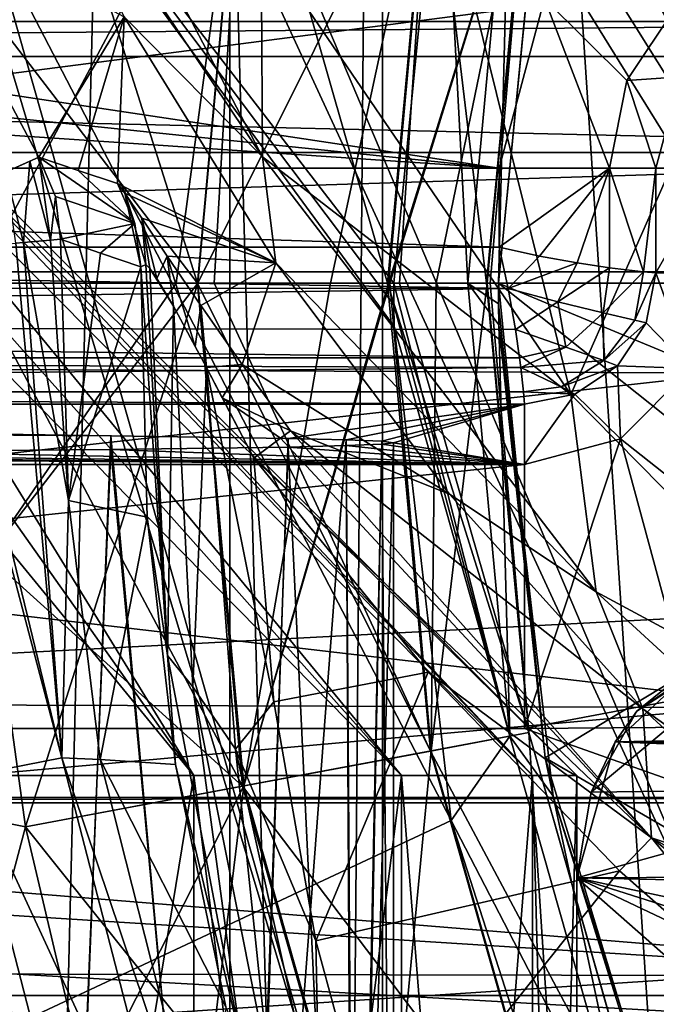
# Model space of a CAD drawing. Header units: metres. Extents: x -23 to 23, y -109 to 23.
# Tile 419 of 656: x 1.44 to 2.65, y -6.38 to -4.5. Entities that reach past the tile are written whole.
import ezdxf

# ---------------------------------------------------------------- set-up
doc = ezdxf.new("R2010")
doc.units = ezdxf.units.M
doc.layers.add('solid_509434', color=7, linetype='CONTINUOUS')
doc.layers.add('solid_509434_01', color=7, linetype='CONTINUOUS')

msp = doc.modelspace()

# ---------------------------------------------------------------- linework, layer by layer
at = {"layer": 'solid_509434'}
for points in [[(2.8, -4.420502, 100.022369), (-2.8, -5.143764, 100.702194), (-2.8, -4.404294, 100.009209)], [(4, -4.433144, 128.199768), (-4, -4.433012, 128.199997), (-4, -4.5, 127.949997)], [(4, -4.5, 127.949997), (4, -4.433144, 128.199768), (-4, -4.5, 127.949997)], [(2.8, -4.420502, 100.022369), (2.8, -5.171994, 100.732956), (-2.8, -5.143764, 100.702194)], [(2.351118, -4.78, 130.449997), (-2.437811, -4.456422, 130.449997), (-0.436925, -4.493144, 130.449997)], [(2.351118, -4.78, 130.449997), (-2.351118, -4.78, 130.449997), (-2.437811, -4.456422, 130.449997)], [(4, -4.5, 116.949997), (-4, -4.5, 116.949997), (-4, -4.566988, 116.699997)], [(4, -4.5, 127.949997), (-4, -4.5, 127.949997), (-4, -4.5, 116.949997)], [(4, -4.5, 116.949997), (4, -4.5, 127.949997), (-4, -4.5, 116.949997)], [(4, -4.566856, 116.700226), (4, -4.5, 116.949997), (-4, -4.566988, 116.699997)], [(4, -4.75, 116.516991), (-4, -4.566988, 116.699997), (-4, -4.750227, 116.516853)], [(4, -4.75, 116.516991), (-4, -4.750227, 116.516853), (-4, -5, 116.449997)], [(2.351118, -4.931118, 130.449997), (-2.351118, -4.931118, 130.449997), (-2.351118, -4.78, 130.449997)], [(2.351118, -4.78, 130.449997), (2.351118, -4.931118, 130.449997), (-2.351118, -4.78, 130.449997)], [(2.8, -5.171994, 100.732956), (-2.8, -5.791887, 101.518837), (-2.8, -5.143764, 100.702194)], [(2.8, -5.171994, 100.732956), (2.8, -5.810581, 101.546524), (-2.8, -5.791887, 101.518837)], [(-2.397979, -5.207427, 130.266846), (2.4, -5.231107, 130.152618), (-2.4, -5.231107, 130.152618)], [(1.609205, -5.291682, 123.211365), (1.143761, -5.288107, 123.62101), (-2.4, -5.231107, 130.152618)], [(1.9482, -5.296359, 122.675514), (1.609205, -5.291682, 123.211365), (-2.4, -5.231107, 130.152618)], [(-1.143761, -5.321077, 119.843071), (2.4, -5.346286, 116.954399), (-2.4, -5.346286, 116.954399)], [(2.4, -5.346286, 116.954399), (2.4, -5.850688, 116.449997), (-2.4, -5.850688, 116.449997)], [(-2.4, -5.346286, 116.954399), (2.4, -5.346286, 116.954399), (-2.4, -5.850688, 116.449997)], [(2.8, -5.810581, 101.546524), (-2.8, -6.311527, 102.422684), (-2.8, -5.791887, 101.518837)], [(2.8, -5.810581, 101.546524), (2.8, -6.322322, 102.445297), (-2.8, -6.311527, 102.422684)], [(3.843566, -6.360241, 116.449997), (-4.484476, -5.83446, 116.449997), (-2.4, -5.850688, 116.449997)], [(3.843566, -6.360241, 116.449997), (-3.843576, -6.360234, 116.449997), (-4.484476, -5.83446, 116.449997)], [(4.5, -5.9825, 112.449997), (-4.5, -5.9925, 116.449997), (-4.5, -5.9825, 112.449997)], [(4.417797, -6.489795, 112.449997), (4.5, -5.9825, 112.449997), (-4.5, -5.9825, 112.449997)], [(-2.8, -7.66, 112.449997), (2.8, -7.66, 112.449997), (-4.5, -5.9825, 112.449997)], [(2.8, -6.322322, 102.445297), (-2.8, -6.691159, 103.393692), (-2.8, -6.311527, 102.422684)], [(2.8, -6.322322, 102.445297), (2.8, -6.696046, 103.409668), (-2.8, -6.691159, 103.393692)], [(3.112662, -6.750438, 116.449997), (-3.112682, -6.750429, 116.449997), (-3.843576, -6.360234, 116.449997)], [(3.843566, -6.360241, 116.449997), (3.112662, -6.750438, 116.449997), (-3.843576, -6.360234, 116.449997)]]:
    msp.add_3dface(points, dxfattribs=at)
at = {"layer": 'solid_509434_01'}
for points in [[(2.128254, 22.900986), (0, -23), (0, 23)], [(2.128254, 22.900986), (2.128254, -22.900986), (0, -23)], [(2.128254, 22.900986), (4.224874, 22.608566), (2.128254, -22.900986)], [(4.224874, 22.608566), (4.224874, -22.608566), (2.128254, -22.900986)], [(1.836554, -17.411856, 46), (0, 17.508833, 46), (0, -17.508833, 46)], [(1.836554, 17.411856, 46), (0, 17.508833, 46), (1.836554, -17.411856, 46)], [(1.836554, 17.411856, 46), (1.836554, -17.411856, 46), (3.638742, -17.126448, 46)], [(1.836554, 17.411856, 46), (3.638742, -17.126448, 46), (3.638742, 17.126448, 46)], [(2.600253, 1.460925, 72.900002), (2.139935, 1.121793, 72.900002), (2.984386, -11.686927, 72.900002)], [(2.600253, 1.460925, 72.900002), (3.025303, -4.551981, 72.900002), (3.100223, -4.110354, 72.900002)], [(2.600253, 1.460925, 72.900002), (3, -5, 72.900002), (3.025303, -4.551981, 72.900002)], [(2.600253, 1.460925, 72.900002), (2.984386, -11.686927, 72.900002), (3, -5, 72.900002)], [(2.139935, 1.121793, 72.900002), (1.705248, 0.750385, 72.900002), (2.036364, -11.016836, 72.900002)], [(2.139935, 1.121793, 72.900002), (2.036364, -11.016836, 72.900002), (2.984386, -11.686927, 72.900002)], [(1.705248, 0.750385, 72.900002), (0.928526, -0.076735, 72.900002), (1.420469, -10.617871, 72.900002)], [(1.705248, 0.750385, 72.900002), (1.420469, -10.617871, 72.900002), (2.036364, -11.016836, 72.900002)], [(2.07134, -6.768757, 160.518265), (0.602394, -1.599944, 160.618729), (0, 0.15, 160.649994)], [(1.254115, -6.962442, 160.518265), (2.07134, -6.768757, 160.518265), (0, 0.15, 160.649994)], [(2.860553, -6.481507, 160.518265), (0.788581, -1.599944, 160.617538), (0.602394, -1.599944, 160.618729)], [(2.07134, -6.768757, 160.518265), (2.860553, -6.481507, 160.518265), (0.602394, -1.599944, 160.618729)], [(3.611082, -6.104577, 160.518265), (0.982299, -1.599944, 160.616013), (0.788581, -1.599944, 160.617538)], [(2.860553, -6.481507, 160.518265), (3.611082, -6.104577, 160.518265), (0.788581, -1.599944, 160.617538)], [(3.611082, -6.104577, 160.518265), (1.182041, -1.599944, 160.614182), (0.982299, -1.599944, 160.616013)], [(4.312777, -5.643064, 160.518265), (1.482034, -1.599944, 160.610992), (1.182041, -1.599944, 160.614182)], [(3.611082, -6.104577, 160.518265), (4.312777, -5.643064, 160.518265), (1.182041, -1.599944, 160.614182)], [(4.956149, -5.103211, 160.518265), (1.772615, -1.599944, 160.607513), (1.482034, -1.599944, 160.610992)], [(4.312777, -5.643064, 160.518265), (4.956149, -5.103211, 160.518265), (1.482034, -1.599944, 160.610992)], [(4.956149, -5.103211, 160.518265), (5.532498, -4.492317, 160.518265), (1.772615, -1.599944, 160.607513)], [(2.259757, -6.02592, 74.099998), (0.850323, -6.685872, 74.099998), (0.850323, -3.314128, 74.099998)], [(2.150703, -5.082562, 74.099998), (2.259757, -6.02592, 74.099998), (0.850323, -3.314128, 74.099998)], [(2.150176, -5.041283, 74.099998), (2.150703, -5.082562, 74.099998), (0.850323, -3.314128, 74.099998)], [(2.15, -5, 74.099998), (2.150176, -5.041283, 74.099998), (0.850323, -3.314128, 74.099998)], [(2.242001, -4.059882, 74.099998), (2.15, -5, 74.099998), (0.850323, -3.314128, 74.099998)], [(-15.747344, -3.350566, 84), (-15.310991, -4.978122, 84), (15.747334, -3.350614, 84)], [(-15.310991, -4.978122, 84), (15.31097, -4.978186, 84), (15.747334, -3.350614, 84)], [(1.413554, -3.830669, 54.486027), (1.898923, -4.758744, 54.486027), (1.387483, -3.996758, 54.694763)], [(1.413554, -3.830669, 54.486027), (1.896772, -4.345359, 54.400002), (1.898923, -4.758744, 54.486027)], [(2.488367, -5.212703, 54.400002), (1.896772, -4.345359, 54.400002), (2.166161, -3.907073, 54.400002)], [(2.488367, -5.212703, 54.400002), (2.166161, -3.907073, 54.400002), (2.69078, -4.754323, 54.400002)], [(2.848558, -4.273899, 54.807106), (2.69078, -4.754323, 54.400002), (2.166161, -3.907073, 54.400002)], [(1.774751, -5, 72.957024), (1.374102, -4.478684, 72.900032), (1.446202, -3.961815, 72.900032)], [(1.863119, -4.039751, 72.956848), (1.774751, -5, 72.957024), (1.446202, -3.961815, 72.900032)], [(1.898923, -4.758744, 54.486027), (1.634458, -4.490838, 54.694763), (1.387483, -3.996758, 54.694763)], [(1.35, -5, 74.099998), (1.734177, -5, 74.053864), (1.863731, -4.039865, 74.043007)], [(1.374102, -4.478684, 74.099998), (1.35, -5, 74.099998), (1.863731, -4.039865, 74.043007)], [(1.734177, -5, 74.053864), (1.775729, -5, 74.042732), (1.863731, -4.039865, 74.043007)], [(1.806482, -5, 72.966415), (1.774751, -5, 72.957024), (1.863119, -4.039751, 72.956848)], [(1.863731, -4.039865, 74.043007), (1.775729, -5, 74.042732), (2.221481, -4.10674, 73.868675)], [(2.137715, -5, 73.130592), (1.806482, -5, 72.966415), (1.863119, -4.039751, 72.956848)], [(2.220139, -4.106489, 73.13031), (2.137715, -5, 73.130592), (1.863119, -4.039751, 72.956848)], [(2.291421, -5, 74.04142), (2.15, -5, 74.099998), (2.242001, -4.059882, 74.099998)], [(2.371594, -4.134801, 74.04142), (2.291421, -5, 74.04142), (2.242001, -4.059882, 74.099998)], [(2.440154, -4.088833, 72.900002), (2.35, -5, 72.900002), (2.438386, -4.097683, 73.900002)], [(3, -5, 72.900002), (2.35, -5, 72.900002), (2.440154, -4.088833, 72.900002)], [(2.438386, -4.097683, 73.900002), (2.35, -5, 73.900002), (2.371594, -4.134801, 74.04142)], [(2.35, -5, 72.900002), (2.35, -5, 73.900002), (2.438386, -4.097683, 73.900002)], [(3.091793, -4.148084, 72.900002), (3, -5, 72.900002), (2.440154, -4.088833, 72.900002)], [(1.775729, -5, 74.042732), (2.029282, -5, 73.940338), (2.221481, -4.10674, 73.868675)], [(2.029282, -5, 73.940338), (2.139667, -5, 73.867928), (2.221481, -4.10674, 73.868675)], [(2.160685, -5, 73.148987), (2.137715, -5, 73.130592), (2.220139, -4.106489, 73.13031)], [(2.221481, -4.10674, 73.868675), (2.139667, -5, 73.867928), (2.408235, -4.14165, 73.623169)], [(2.327288, -5, 73.37291), (2.160685, -5, 73.148987), (2.220139, -4.106489, 73.13031)], [(2.407822, -4.141573, 73.375671), (2.327288, -5, 73.37291), (2.220139, -4.106489, 73.13031)], [(2.371594, -4.134801, 74.04142), (2.35, -5, 73.900002), (2.291421, -5, 74.04142)], [(2.139667, -5, 73.867928), (2.1425, -5, 73.865723), (2.408235, -4.14165, 73.623169)], [(2.1425, -5, 73.865723), (2.230858, -5, 73.783821), (2.408235, -4.14165, 73.623169)], [(2.230858, -5, 73.783821), (2.328376, -5, 73.624077), (2.408235, -4.14165, 73.623169)], [(2.334505, -5, 73.60527), (2.327288, -5, 73.37291), (2.407822, -4.141573, 73.375671)], [(2.328376, -5, 73.624077), (2.334505, -5, 73.60527), (2.407822, -4.141573, 73.375671)], [(2.408235, -4.14165, 73.623169), (2.328376, -5, 73.624077), (2.407822, -4.141573, 73.375671)], [(1.634458, -4.490838, 54.694763), (1.471977, -4.758856, 70.40873), (1.209214, -4.265137, 70.40873)], [(1.408143, -4.78773, 70.654694), (1.209214, -4.265137, 70.40873), (1.471977, -4.758856, 70.40873)], [(1.898923, -4.758744, 54.486027), (1.896772, -4.345359, 54.400002), (2.488367, -5.212703, 54.400002)], [(2.437834, -4.45638, 130.449997), (2.351118, -4.78, 130.449997), (0.436925, -4.493144, 130.449997)], [(2.562323, -4.78, 130.363052), (2.351118, -4.78, 130.449997), (2.437834, -4.45638, 130.449997)], [(2.595639, -4.612508, 130.363052), (2.562323, -4.78, 130.363052), (2.437834, -4.45638, 130.449997)], [(2.690515, -4.470515, 130.363052), (2.595639, -4.612508, 130.363052), (2.437834, -4.45638, 130.449997)], [(2.690515, -4.470515, 130.363052), (2.69785, -4.605554, 130.152618), (2.595639, -4.612508, 130.363052)], [(2.351118, -4.78, 130.449997), (-0.436925, -4.493144, 130.449997), (0.436925, -4.493144, 130.449997)], [(1.774751, -5, 72.957024), (1.35, -5, 72.900032), (1.374102, -4.478684, 72.900032)], [(1.634458, -4.490838, 54.694763), (1.546916, -4.784668, 67.4776), (1.471977, -4.758856, 70.40873)], [(1.634458, -4.490838, 54.694763), (1.622065, -4.809582, 64.542519), (1.546916, -4.784668, 67.4776)], [(1.634458, -4.490838, 54.694763), (1.924818, -4.960734, 54.694763), (1.622065, -4.809582, 64.542519)], [(1.898923, -4.758744, 54.486027), (1.924818, -4.960734, 54.694763), (1.634458, -4.490838, 54.694763)], [(0.588911, -4.5, 126.131355), (1.250015, -5.94, 127.415054), (1.76778, -5.94, 127.017754)], [(0.588911, -4.5, 126.131355), (1.76778, -5.94, 127.017754), (0.749539, -4.5, 125.999527)], [(0.749528, -4.5, 124.500458), (1.767754, -5.94, 123.482224), (1.249985, -5.94, 123.08493)], [(0.881354, -4.5, 124.661087), (1.767754, -5.94, 123.482224), (0.749528, -4.5, 124.500458)], [(0.749539, -4.5, 125.999527), (1.76778, -5.94, 127.017754), (2.165072, -5.94, 126.499985)], [(0.749539, -4.5, 125.999527), (2.165072, -5.94, 126.499985), (0.881362, -4.5, 125.838898)], [(0.881354, -4.5, 124.661087), (2.165055, -5.94, 123.999985), (1.767754, -5.94, 123.482224)], [(0.979309, -4.5, 124.844345), (2.165055, -5.94, 123.999985), (0.881354, -4.5, 124.661087)], [(0.881362, -4.5, 125.838898), (2.165072, -5.94, 126.499985), (0.979315, -4.5, 125.65564)], [(0.979309, -4.5, 124.844345), (2.41481, -5.94, 124.602936), (2.165055, -5.94, 123.999985)], [(1.039631, -4.5, 125.043198), (2.41481, -5.94, 124.602936), (0.979309, -4.5, 124.844345)], [(0.979315, -4.5, 125.65564), (2.165072, -5.94, 126.499985), (2.414819, -5.94, 125.897034)], [(0.979315, -4.5, 125.65564), (2.414819, -5.94, 125.897034), (1.039634, -4.5, 125.456787)], [(1.06, -4.5, 125.249992), (2.41481, -5.94, 124.602936), (1.039631, -4.5, 125.043198)], [(1.039634, -4.5, 125.456787), (2.414819, -5.94, 125.897034), (2.5, -5.94, 125.249985)], [(1.039634, -4.5, 125.456787), (2.5, -5.94, 125.249985), (1.06, -4.5, 125.249992)], [(1.06, -4.5, 125.249992), (2.5, -5.94, 125.249985), (2.41481, -5.94, 124.602936)], [(4, -4.566856, 116.700226), (-4, -4.566988, 116.699997), (4, -4.75, 116.516991)], [(2.595639, -4.612508, 130.363052), (2.69785, -4.605554, 130.152618), (2.651107, -4.78, 130.152618)], [(2.766286, -4.78, 116.954399), (2.651107, -4.78, 130.152618), (2.69785, -4.605554, 130.152618)], [(2.595639, -4.612508, 130.363052), (2.651107, -4.78, 130.152618), (2.562323, -4.78, 130.363052)], [(4, -4.75, 116.516991), (-4, -5, 116.449997), (4, -5, 116.449997)], [(3.225631, -5.960173, 54.400002), (2.488367, -5.212703, 54.400002), (2.69078, -4.754323, 54.400002)], [(1.454389, -4.766814, 70.537468), (1.408143, -4.78773, 70.654694), (1.471977, -4.758856, 70.40873)], [(1.454389, -4.766814, 70.537468), (1.442177, -4.922336, 70.657303), (1.408143, -4.78773, 70.654694)], [(1.454389, -4.766814, 70.537468), (1.494271, -4.91753, 70.537468), (1.442177, -4.922336, 70.657303)], [(1.454389, -4.766814, 70.537468), (1.471977, -4.758856, 70.40873), (1.494271, -4.91753, 70.537468)], [(1.655431, -4.88595, 64.54409), (1.471977, -4.758856, 70.40873), (1.546916, -4.784668, 67.4776)], [(1.5035, -4.834455, 70.411163), (1.494271, -4.91753, 70.537468), (1.471977, -4.758856, 70.40873)], [(1.655431, -4.88595, 64.54409), (1.5035, -4.834455, 70.411163), (1.471977, -4.758856, 70.40873)], [(1.898923, -4.758744, 54.486027), (2.537003, -5.589261, 54.486027), (1.924818, -4.960734, 54.694763)], [(1.898923, -4.758744, 54.486027), (2.488367, -5.212703, 54.400002), (2.537003, -5.589261, 54.486027)], [(1.408143, -4.78773, 70.654694), (1.442177, -4.922336, 70.657303), (1.428024, -4.923651, 70.679504)], [(1.655431, -4.88595, 64.54409), (1.546916, -4.784668, 67.4776), (1.622065, -4.809582, 64.542519)], [(2.562323, -4.78, 130.363052), (2.351118, -4.931118, 130.449997), (2.351118, -4.78, 130.449997)], [(2.428403, -4.9482, 130.43988), (2.351118, -4.931118, 130.449997), (2.562323, -4.78, 130.363052)], [(2.500364, -4.961093, 130.410248), (2.428403, -4.9482, 130.43988), (2.562323, -4.78, 130.363052)], [(2.562239, -4.970274, 130.363144), (2.500364, -4.961093, 130.410248), (2.562323, -4.78, 130.363052)], [(2.627427, -4.977979, 130.266846), (2.562239, -4.970274, 130.363144), (2.562323, -4.78, 130.363052)], [(2.627427, -4.977979, 130.266846), (2.562323, -4.78, 130.363052), (2.651107, -4.78, 130.152618)], [(2.627427, -4.977979, 130.266846), (2.651107, -4.78, 130.152618), (2.651107, -4.98, 130.152618)], [(2.651107, -4.98, 130.152618), (2.651107, -4.78, 130.152618), (2.766286, -4.78, 116.954399)], [(2.651107, -4.98, 130.152618), (2.766286, -4.78, 116.954399), (2.766286, -4.98, 116.954399)], [(1.924818, -4.960734, 54.694763), (1.636172, -4.827704, 64.400772), (1.622065, -4.809582, 64.542519)], [(1.655431, -4.88595, 64.54409), (1.622065, -4.809582, 64.542519), (1.636172, -4.827704, 64.400772)], [(1.924818, -4.960734, 54.694763), (1.668609, -4.875713, 64.286827), (1.636172, -4.827704, 64.400772)], [(1.676125, -4.964069, 64.44664), (1.636172, -4.827704, 64.400772), (1.668609, -4.875713, 64.286827)], [(1.676125, -4.964069, 64.44664), (1.666501, -4.968558, 64.545135), (1.636172, -4.827704, 64.400772)], [(1.655431, -4.88595, 64.54409), (1.636172, -4.827704, 64.400772), (1.666501, -4.968558, 64.545135)], [(1.5035, -4.834455, 70.411163), (1.513397, -4.915771, 70.413086), (1.494271, -4.91753, 70.537468)], [(1.655431, -4.88595, 64.54409), (1.513397, -4.915771, 70.413086), (1.5035, -4.834455, 70.411163)], [(1.655431, -4.88595, 64.54409), (1.589857, -4.942619, 67.48011), (1.513397, -4.915771, 70.413086)], [(1.655431, -4.88595, 64.54409), (1.666501, -4.968558, 64.545135), (1.589857, -4.942619, 67.48011)], [(1.924818, -4.960734, 54.694763), (1.716978, -4.948146, 64.199928), (1.668609, -4.875713, 64.286827)], [(1.69748, -4.990671, 64.372505), (1.668609, -4.875713, 64.286827), (1.716978, -4.948146, 64.199928)], [(1.683548, -4.971567, 64.41349), (1.668609, -4.875713, 64.286827), (1.69748, -4.990671, 64.372505)], [(1.676125, -4.964069, 64.44664), (1.668609, -4.875713, 64.286827), (1.683548, -4.971567, 64.41349)], [(1.279868, -4.937713, 70.82299), (1.428024, -4.923651, 70.679504), (1.515952, -5.906688, 70.657516)], [(1.428024, -4.923651, 70.679504), (1.442177, -4.922336, 70.657303), (1.515952, -5.906688, 70.657516)], [(1.442177, -4.922336, 70.657303), (1.494271, -4.91753, 70.537468), (1.528452, -5.414814, 70.413086)], [(1.515952, -5.906688, 70.657516), (1.442177, -4.922336, 70.657303), (1.528452, -5.414814, 70.413086)], [(1.494271, -4.91753, 70.537468), (1.513397, -4.915771, 70.413086), (1.528452, -5.414814, 70.413086)], [(1.528452, -5.414814, 70.413086), (1.513397, -4.915771, 70.413086), (1.589857, -4.942619, 67.48011)], [(-2.3682, -5.008403, 130.43988), (-2.351118, -4.931118, 130.449997), (2.368601, -5.010285, 130.439362)], [(2.368601, -5.010285, 130.439362), (-2.351118, -4.931118, 130.449997), (2.351118, -4.931118, 130.449997)], [(1.259807, -4.939655, 70.834976), (1.279868, -4.937713, 70.82299), (1.515952, -5.906688, 70.657516)], [(1.336599, -5.941282, 70.835304), (1.259807, -4.939655, 70.834976), (1.515952, -5.906688, 70.657516)], [(1.528452, -5.414814, 70.413086), (1.589857, -4.942619, 67.48011), (1.666501, -4.968558, 64.545135)], [(2.428403, -4.9482, 130.43988), (2.368601, -5.010285, 130.439362), (2.351118, -4.931118, 130.449997)], [(1.676125, -4.964069, 64.44664), (1.717677, -5.710907, 64.820221), (1.666501, -4.968558, 64.545135)], [(1.676125, -4.964069, 64.44664), (1.683548, -4.971567, 64.41349), (1.717677, -5.710907, 64.820221)], [(1.69748, -4.990671, 64.372505), (1.716978, -4.948146, 64.199928), (1.728906, -5.043565, 64.321503)], [(1.924818, -4.960734, 54.694763), (1.781289, -5.042782, 64.137375), (1.716978, -4.948146, 64.199928)], [(1.770565, -5.12068, 64.291527), (1.716978, -4.948146, 64.199928), (1.781289, -5.042782, 64.137375)], [(1.728906, -5.043565, 64.321503), (1.716978, -4.948146, 64.199928), (1.770565, -5.12068, 64.291527)], [(1.924818, -4.960734, 54.694763), (1.860427, -5.155517, 64.099976), (1.781289, -5.042782, 64.137375)], [(1.924818, -4.960734, 54.694763), (2.256216, -5.402648, 54.694763), (1.860427, -5.155517, 64.099976)], [(2.537003, -5.589261, 54.486027), (2.256216, -5.402648, 54.694763), (1.924818, -4.960734, 54.694763)], [(2.500364, -4.961093, 130.410248), (2.368601, -5.010285, 130.439362), (2.428403, -4.9482, 130.43988)], [(2.463789, -5.035571, 130.414825), (2.368601, -5.010285, 130.439362), (2.500364, -4.961093, 130.410248)], [(2.463789, -5.035571, 130.414825), (2.500364, -4.961093, 130.410248), (2.562239, -4.970274, 130.363144)], [(-15.310991, -4.978122, 84), (-14.70641, -6.552169, 84), (15.31097, -4.978186, 84)], [(-14.70641, -6.552169, 84), (14.706376, -6.552244, 84), (15.31097, -4.978186, 84)], [(1.678467, -5.446985, 64.800255), (1.528452, -5.414814, 70.413086), (1.666501, -4.968558, 64.545135)], [(1.717677, -5.710907, 64.820221), (1.678467, -5.446985, 64.800255), (1.666501, -4.968558, 64.545135)], [(1.683548, -4.971567, 64.41349), (1.69748, -4.990671, 64.372505), (1.728906, -5.043565, 64.321503)], [(1.717677, -5.710907, 64.820221), (1.683548, -4.971567, 64.41349), (1.728906, -5.043565, 64.321503)], [(2.54988, -5.056527, 130.354218), (2.463789, -5.035571, 130.414825), (2.562239, -4.970274, 130.363144)], [(2.54988, -5.056527, 130.354218), (2.562239, -4.970274, 130.363144), (2.627427, -4.977979, 130.266846)], [(2.610517, -5.070804, 130.261169), (2.54988, -5.056527, 130.354218), (2.627427, -4.977979, 130.266846)], [(2.610517, -5.070804, 130.261169), (2.627427, -4.977979, 130.266846), (2.651107, -4.98, 130.152618)], [(2.610517, -5.070804, 130.261169), (2.651107, -4.98, 130.152618), (2.632092, -5.075852, 130.152618)], [(2.632092, -5.075852, 130.152618), (2.651107, -4.98, 130.152618), (2.717239, -5.163097, 116.954399)], [(2.717239, -5.163097, 116.954399), (2.651107, -4.98, 130.152618), (2.766286, -4.98, 116.954399)], [(-4, -5, 116.449997), (-4.5, -5.9925, 116.449997), (4.5, -5.9925, 116.449997)], [(4, -5, 116.449997), (-4, -5, 116.449997), (4.5, -5.9925, 116.449997)], [(1.861212, -5.960606, 72.956299), (1.35, -5, 72.900032), (1.774751, -5, 72.957024)], [(1.374102, -5.521316, 72.900032), (1.35, -5, 72.900032), (1.861212, -5.960606, 72.956299)], [(1.374102, -5.521316, 74.099998), (1.734177, -5, 74.053864), (1.35, -5, 74.099998)], [(1.374102, -5.521316, 74.099998), (1.775729, -5, 74.042732), (1.734177, -5, 74.053864)], [(1.374102, -5.521316, 74.099998), (1.446202, -6.038185, 74.099998), (1.775729, -5, 74.042732)], [(1.446202, -6.038185, 74.099998), (1.863268, -5.960222, 74.043144), (1.775729, -5, 74.042732)], [(2.220062, -5.893525, 73.130249), (1.774751, -5, 72.957024), (1.806482, -5, 72.966415)], [(2.220062, -5.893525, 73.130249), (1.861212, -5.960606, 72.956299), (1.774751, -5, 72.957024)], [(1.863268, -5.960222, 74.043144), (2.029282, -5, 73.940338), (1.775729, -5, 74.042732)], [(2.220062, -5.893525, 73.130249), (1.806482, -5, 72.966415), (2.137715, -5, 73.130592)], [(1.863268, -5.960222, 74.043144), (2.1425, -5, 73.865723), (2.139667, -5, 73.867928)], [(1.863268, -5.960222, 74.043144), (2.221481, -5.89326, 73.868675), (2.1425, -5, 73.865723)], [(1.863268, -5.960222, 74.043144), (2.139667, -5, 73.867928), (2.029282, -5, 73.940338)], [(2.407799, -5.858431, 73.37561), (2.137715, -5, 73.130592), (2.160685, -5, 73.148987)], [(2.407799, -5.858431, 73.37561), (2.220062, -5.893525, 73.130249), (2.137715, -5, 73.130592)], [(2.221481, -5.89326, 73.868675), (2.230858, -5, 73.783821), (2.1425, -5, 73.865723)], [(2.371594, -5.865199, 74.04142), (2.150176, -5.041283, 74.099998), (2.15, -5, 74.099998)], [(2.291421, -5, 74.04142), (2.371594, -5.865199, 74.04142), (2.15, -5, 74.099998)], [(2.407799, -5.858431, 73.37561), (2.160685, -5, 73.148987), (2.327288, -5, 73.37291)], [(2.221481, -5.89326, 73.868675), (2.328376, -5, 73.624077), (2.230858, -5, 73.783821)], [(2.221481, -5.89326, 73.868675), (2.408235, -5.85835, 73.623169), (2.328376, -5, 73.624077)], [(2.350674, -5.079157, 73.900002), (2.371594, -5.865199, 74.04142), (2.291421, -5, 74.04142)], [(2.350168, -5.03958, 73.900002), (2.350674, -5.079157, 73.900002), (2.291421, -5, 74.04142)], [(2.35, -5, 73.900002), (2.350168, -5.03958, 73.900002), (2.291421, -5, 74.04142)], [(2.408235, -5.85835, 73.623169), (2.327288, -5, 73.37291), (2.334505, -5, 73.60527)], [(2.408235, -5.85835, 73.623169), (2.407799, -5.858431, 73.37561), (2.327288, -5, 73.37291)], [(2.408235, -5.85835, 73.623169), (2.334505, -5, 73.60527), (2.328376, -5, 73.624077)], [(2.439198, -5.906354, 72.900002), (2.350168, -5.03958, 73.900002), (2.35, -5, 73.900002)], [(2.439198, -5.906354, 72.900002), (2.35, -5, 73.900002), (2.35, -5, 72.900002)], [(3.037466, -5.546191, 72.900002), (2.439198, -5.906354, 72.900002), (2.35, -5, 72.900002)], [(3.009378, -5.273737, 72.900002), (3.037466, -5.546191, 72.900002), (2.35, -5, 72.900002)], [(3, -5, 72.900002), (3.009378, -5.273737, 72.900002), (2.35, -5, 72.900002)], [(-2.381093, -5.080364, 130.410248), (-2.3682, -5.008403, 130.43988), (2.368601, -5.010285, 130.439362)], [(-2.381093, -5.080364, 130.410248), (2.368601, -5.010285, 130.439362), (2.382325, -5.088128, 130.40564)], [(2.463789, -5.035571, 130.414825), (2.382325, -5.088128, 130.40564), (2.368601, -5.010285, 130.439362)], [(2.439198, -5.906354, 72.900002), (2.350674, -5.079157, 73.900002), (2.350168, -5.03958, 73.900002)], [(2.478571, -5.121898, 130.360229), (2.382325, -5.088128, 130.40564), (2.463789, -5.035571, 130.414825)], [(2.478571, -5.121898, 130.360229), (2.463789, -5.035571, 130.414825), (2.54988, -5.056527, 130.354218)], [(1.717677, -5.710907, 64.820221), (1.728906, -5.043565, 64.321503), (1.765822, -5.770784, 64.730309)], [(1.728906, -5.043565, 64.321503), (1.770565, -5.12068, 64.291527), (1.791912, -5.161227, 64.285057)], [(1.765822, -5.770784, 64.730309), (1.728906, -5.043565, 64.321503), (1.791912, -5.161227, 64.285057)], [(1.770565, -5.12068, 64.291527), (1.781289, -5.042782, 64.137375), (1.791912, -5.161227, 64.285057)], [(1.791912, -5.161227, 64.285057), (1.781289, -5.042782, 64.137375), (1.860427, -5.155517, 64.099976)], [(2.371594, -5.865199, 74.04142), (2.150703, -5.082562, 74.099998), (2.150176, -5.041283, 74.099998)], [(2.551425, -5.147641, 130.268677), (2.478571, -5.121898, 130.360229), (2.54988, -5.056527, 130.354218)], [(2.551425, -5.147641, 130.268677), (2.54988, -5.056527, 130.354218), (2.610517, -5.070804, 130.261169)], [(2.551425, -5.147641, 130.268677), (2.610517, -5.070804, 130.261169), (2.632092, -5.075852, 130.152618)], [(2.551425, -5.147641, 130.268677), (2.632092, -5.075852, 130.152618), (2.577613, -5.157506, 130.152618)], [(2.577613, -5.157506, 130.152618), (2.632092, -5.075852, 130.152618), (2.717239, -5.163097, 116.954399)], [(-2.390274, -5.142239, 130.363144), (-2.381093, -5.080364, 130.410248), (2.390316, -5.142236, 130.363144)], [(-2.381093, -5.080364, 130.410248), (2.382325, -5.088128, 130.40564), (2.390316, -5.142236, 130.363144)], [(2.371594, -5.865199, 74.04142), (2.259757, -6.02592, 74.099998), (2.150703, -5.082562, 74.099998)], [(2.350674, -5.079157, 73.900002), (2.454407, -5.979839, 73.900002), (2.371594, -5.865199, 74.04142)], [(2.439198, -5.906354, 72.900002), (2.454407, -5.979839, 73.900002), (2.350674, -5.079157, 73.900002)], [(2.478571, -5.121898, 130.360229), (2.390316, -5.142236, 130.363144), (2.382325, -5.088128, 130.40564)], [(2.478571, -5.121898, 130.360229), (2.392747, -5.161094, 130.342636), (2.390316, -5.142236, 130.363144)], [(2.551425, -5.147641, 130.268677), (2.392747, -5.161094, 130.342636), (2.478571, -5.121898, 130.360229)], [(-2.397979, -5.207427, 130.266846), (-2.390274, -5.142239, 130.363144), (2.392747, -5.161094, 130.342636)], [(-2.390274, -5.142239, 130.363144), (2.390316, -5.142236, 130.363144), (2.392747, -5.161094, 130.342636)], [(2.469679, -5.198034, 130.262161), (2.392747, -5.161094, 130.342636), (2.551425, -5.147641, 130.268677)], [(2.469679, -5.198034, 130.262161), (2.551425, -5.147641, 130.268677), (2.577613, -5.157506, 130.152618)], [(-2.397979, -5.207427, 130.266846), (2.392747, -5.161094, 130.342636), (2.397904, -5.207428, 130.266846)], [(1.765822, -5.770784, 64.730309), (1.791912, -5.161227, 64.285057), (1.847358, -5.889942, 64.688087)], [(1.791912, -5.161227, 64.285057), (1.860427, -5.155517, 64.099976), (1.821995, -5.218856, 64.282738)], [(1.791912, -5.161227, 64.285057), (1.882488, -5.334299, 64.294586), (1.920732, -5.799516, 64.55468)], [(1.791912, -5.161227, 64.285057), (1.821995, -5.218856, 64.282738), (1.882488, -5.334299, 64.294586)], [(1.847358, -5.889942, 64.688087), (1.791912, -5.161227, 64.285057), (1.920732, -5.799516, 64.55468)], [(1.821995, -5.218856, 64.282738), (1.860427, -5.155517, 64.099976), (1.952772, -5.28164, 64.087692)], [(2.256216, -5.402648, 54.694763), (1.952772, -5.28164, 64.087692), (1.860427, -5.155517, 64.099976)], [(2.469679, -5.198034, 130.262161), (2.397904, -5.207428, 130.266846), (2.392747, -5.161094, 130.342636)], [(2.469679, -5.198034, 130.262161), (2.577613, -5.157506, 130.152618), (2.495993, -5.212034, 130.152618)], [(2.495993, -5.212034, 130.152618), (2.577613, -5.157506, 130.152618), (2.583111, -5.297231, 116.954399)], [(2.577613, -5.157506, 130.152618), (2.717239, -5.163097, 116.954399), (2.583111, -5.297231, 116.954399)], [(2.717239, -5.163097, 116.954399), (2.990859, -5.619298, 116.449997), (2.583111, -5.297231, 116.954399)], [(-2.397979, -5.207427, 130.266846), (2.397904, -5.207428, 130.266846), (2.4, -5.231107, 130.152618)], [(2.469679, -5.198034, 130.262161), (2.495993, -5.212034, 130.152618), (2.397904, -5.207428, 130.266846)], [(2.397904, -5.207428, 130.266846), (2.495993, -5.212034, 130.152618), (2.4, -5.231107, 130.152618)], [(1.933722, -5.295912, 64.199677), (1.821995, -5.218856, 64.282738), (1.952772, -5.28164, 64.087692)], [(1.933722, -5.295912, 64.199677), (1.882488, -5.334299, 64.294586), (1.821995, -5.218856, 64.282738)], [(2.495993, -5.212034, 130.152618), (2.583111, -5.297231, 116.954399), (2.4, -5.346286, 116.954399)], [(2.4, -5.231107, 130.152618), (2.495993, -5.212034, 130.152618), (2.4, -5.346286, 116.954399)], [(2.537003, -5.589261, 54.486027), (2.488367, -5.212703, 54.400002), (3.225631, -5.960173, 54.400002)], [(1.9482, -5.296359, 122.675514), (-2.4, -5.231107, 130.152618), (2.4, -5.231107, 130.152618)], [(2.058854, -5.29899, 122.374016), (1.9482, -5.296359, 122.675514), (2.4, -5.231107, 130.152618)], [(2.12717, -5.301763, 122.056221), (2.058854, -5.29899, 122.374016), (2.4, -5.231107, 130.152618)], [(2.149752, -5.304591, 121.73214), (2.12717, -5.301763, 122.056221), (2.4, -5.231107, 130.152618)], [(2.149752, -5.304591, 121.73214), (2.4, -5.231107, 130.152618), (2.4, -5.346286, 116.954399)], [(1.933722, -5.295912, 64.199677), (1.952772, -5.28164, 64.087692), (2.642273, -6.059115, 64.087692)], [(2.62597, -5.813005, 54.694763), (2.642273, -6.059115, 64.087692), (1.952772, -5.28164, 64.087692)], [(2.256216, -5.402648, 54.694763), (2.62597, -5.813005, 54.694763), (1.952772, -5.28164, 64.087692)], [(1.055475, -8.020041, 122.943604), (1.143761, -5.288107, 123.62101), (1.5, -8.011082, 122.601463)], [(1.5, -8.011082, 122.601463), (1.143761, -5.288107, 123.62101), (1.609205, -5.291682, 123.211365)], [(1.855141, -7.986694, 122.138428), (1.5, -8.011082, 122.601463), (1.609205, -5.291682, 123.211365)], [(1.855141, -7.986694, 122.138428), (1.609205, -5.291682, 123.211365), (1.9482, -5.296359, 122.675514)], [(1.855141, -7.986694, 122.138428), (1.9482, -5.296359, 122.675514), (2.058854, -5.29899, 122.374016)], [(2.076633, -7.952353, 121.599083), (1.855141, -7.986694, 122.138428), (2.058854, -5.29899, 122.374016)], [(1.933722, -5.295912, 64.199677), (2.642273, -6.059115, 64.087692), (1.882488, -5.334299, 64.294586)], [(2.076633, -7.952353, 121.599083), (2.058854, -5.29899, 122.374016), (2.12717, -5.301763, 122.056221)], [(2.076633, -7.952353, 121.599083), (2.12717, -5.301763, 122.056221), (2.149752, -5.304591, 121.73214)], [(2.583111, -5.297231, 116.954399), (2.716982, -5.790843, 116.449997), (2.4, -5.850688, 116.449997)], [(2.583111, -5.297231, 116.954399), (2.4, -5.850688, 116.449997), (2.4, -5.346286, 116.954399)], [(2.583111, -5.297231, 116.954399), (2.990859, -5.619298, 116.449997), (2.716982, -5.790843, 116.449997)], [(-1.143761, -5.321077, 119.843071), (-0.592977, -5.323306, 119.587593), (2.4, -5.346286, 116.954399)], [(0.592994, -5.323306, 119.587601), (1.143816, -5.321076, 119.843109), (2.4, -5.346286, 116.954399)], [(1.5, -7.92815, 119.434433), (1.143816, -5.321076, 119.843109), (1.055475, -7.919191, 119.092293)], [(1.143816, -5.321076, 119.843109), (1.609283, -5.317501, 120.252808), (2.4, -5.346286, 116.954399)], [(1.5, -7.92815, 119.434433), (1.609283, -5.317501, 120.252808), (1.143816, -5.321076, 119.843109)], [(1.85267, -7.928101, 119.899666), (1.609283, -5.317501, 120.252808), (1.5, -7.92815, 119.434433)], [(1.609283, -5.317501, 120.252808), (1.948268, -5.312824, 120.788712), (2.4, -5.346286, 116.954399)], [(1.85267, -7.928101, 119.899666), (1.948268, -5.312824, 120.788712), (1.609283, -5.317501, 120.252808)], [(1.85267, -7.928101, 119.899666), (2.072994, -7.922227, 120.440269), (1.948268, -5.312824, 120.788712)], [(1.948268, -5.312824, 120.788712), (2.058904, -5.310193, 121.09024), (2.4, -5.346286, 116.954399)], [(2.072994, -7.922227, 120.440269), (2.058904, -5.310193, 121.09024), (1.948268, -5.312824, 120.788712)], [(2.058904, -5.310193, 121.09024), (2.127196, -5.307419, 121.408051), (2.4, -5.346286, 116.954399)], [(2.072994, -7.922227, 120.440269), (2.127196, -5.307419, 121.408051), (2.058904, -5.310193, 121.09024)], [(2.072994, -7.922227, 120.440269), (2.149981, -7.928233, 121.019646), (2.127196, -5.307419, 121.408051)], [(2.149981, -7.928233, 121.019646), (2.076633, -7.952353, 121.599083), (2.149752, -5.304591, 121.73214)], [(2.127196, -5.307419, 121.408051), (2.149752, -5.304591, 121.73214), (2.4, -5.346286, 116.954399)], [(2.149981, -7.928233, 121.019646), (2.149752, -5.304591, 121.73214), (2.127196, -5.307419, 121.408051)], [(-0.592977, -5.323306, 119.587593), (0, -5.324062, 119.500977), (2.4, -5.346286, 116.954399)], [(0, -5.324062, 119.500977), (0.592994, -5.323306, 119.587601), (2.4, -5.346286, 116.954399)], [(1.882488, -5.334299, 64.294586), (2.642273, -6.059115, 64.087692), (2.215749, -5.742843, 64.294586)], [(1.920732, -5.799516, 64.55468), (1.882488, -5.334299, 64.294586), (2.215749, -5.742843, 64.294586)], [(1.515952, -5.906688, 70.657516), (1.528452, -5.414814, 70.413086), (1.58872, -5.909924, 70.413086)], [(1.678467, -5.446985, 64.800255), (1.58872, -5.909924, 70.413086), (1.528452, -5.414814, 70.413086)], [(2.537003, -5.589261, 54.486027), (2.62597, -5.813005, 54.694763), (2.256216, -5.402648, 54.694763)], [(1.678467, -5.446985, 64.800255), (1.733025, -5.919287, 65.041824), (1.58872, -5.909924, 70.413086)], [(1.717677, -5.710907, 64.820221), (1.733025, -5.919287, 65.041824), (1.678467, -5.446985, 64.800255)], [(1.000029, -5.950302, 72.957024), (1.374102, -5.521316, 72.900032), (1.446202, -6.038185, 72.900032)], [(1.000644, -5.950205, 74.043182), (1.446202, -6.038185, 74.099998), (1.374102, -5.521316, 74.099998)], [(1.446202, -6.038185, 72.900032), (1.374102, -5.521316, 72.900032), (1.861212, -5.960606, 72.956299)], [(3.24276, -6.372197, 72.900002), (2.439198, -5.906354, 72.900002), (3.037466, -5.546191, 72.900002)], [(2.614634, -5.817367, 74.888382), (2.527539, -5.972298, 75.13723), (3.037466, -5.546191, 73.900002)], [(3.117994, -5.964381, 73.900002), (3.037466, -5.546191, 73.900002), (2.527539, -5.972298, 75.13723)], [(2.614634, -5.817367, 74.888382), (3.037466, -5.546191, 73.900002), (2.904875, -5.620409, 74.204193)], [(2.537003, -5.589261, 54.486027), (3.308692, -6.297358, 54.486027), (2.62597, -5.813005, 54.694763)], [(2.537003, -5.589261, 54.486027), (3.225631, -5.960173, 54.400002), (3.308692, -6.297358, 54.486027)], [(2.614634, -5.817367, 74.888382), (2.904875, -5.620409, 74.204193), (2.770548, -5.691703, 74.512566)], [(2.572962, -5.875876, 78), (2.770548, -5.691703, 74.512566), (2.770548, -5.691703, 78)], [(2.614634, -5.817367, 74.888382), (2.770548, -5.691703, 74.512566), (2.572962, -5.875876, 78)], [(2.572962, -5.875876, 78), (2.770548, -5.691703, 78), (8.564967, -5.768669, 78)], [(1.8576, -6.447837, 65.201714), (1.733025, -5.919287, 65.041824), (1.717677, -5.710907, 64.820221)], [(1.8576, -6.447837, 65.201714), (1.717677, -5.710907, 64.820221), (1.765822, -5.770784, 64.730309)], [(2.001365, -6.25579, 64.799561), (1.920732, -5.799516, 64.55468), (2.215749, -5.742843, 64.294586)], [(2.001365, -6.25579, 64.799561), (2.215749, -5.742843, 64.294586), (2.581547, -6.122559, 64.294586)], [(2.215749, -5.742843, 64.294586), (2.642273, -6.059115, 64.087692), (2.581547, -6.122559, 64.294586)], [(1.911681, -6.503074, 65.111107), (1.765822, -5.770784, 64.730309), (1.847358, -5.889942, 64.688087)], [(1.8576, -6.447837, 65.201714), (1.765822, -5.770784, 64.730309), (1.911681, -6.503074, 65.111107)], [(2.572962, -5.875876, 78), (8.564967, -5.768669, 78), (8.465418, -5.944704, 78)], [(4.484459, -5.834476, 116.449997), (2.4, -5.850688, 116.449997), (2.716982, -5.790843, 116.449997)], [(1.847358, -5.889942, 64.688087), (1.920732, -5.799516, 64.55468), (2.001365, -6.25579, 64.799561)], [(2.614634, -5.817367, 74.888382), (2.572962, -5.875876, 78), (2.527539, -5.972298, 75.13723)], [(2.62597, -5.813005, 54.694763), (3.031092, -6.188488, 54.694763), (2.642273, -6.059115, 64.087692)], [(3.308692, -6.297358, 54.486027), (3.031092, -6.188488, 54.694763), (2.62597, -5.813005, 54.694763)], [(4.484459, -5.834476, 116.449997), (3.843566, -6.360241, 116.449997), (2.4, -5.850688, 116.449997)], [(3.843566, -6.360241, 116.449997), (-2.4, -5.850688, 116.449997), (2.4, -5.850688, 116.449997)], [(2.407799, -5.858431, 73.37561), (2.643726, -6.68763, 73.37561), (2.220062, -5.893525, 73.130249)], [(2.221481, -5.89326, 73.868675), (2.466981, -6.756101, 73.868675), (2.408235, -5.85835, 73.623169)], [(2.371594, -5.865199, 74.04142), (2.609381, -6.700935, 74.04142), (2.259757, -6.02592, 74.099998)], [(2.454407, -5.979839, 73.900002), (2.609381, -6.700935, 74.04142), (2.371594, -5.865199, 74.04142)], [(2.408235, -5.85835, 73.623169), (2.64414, -6.687469, 73.623169), (2.407799, -5.858431, 73.37561)], [(2.64414, -6.687469, 73.623169), (2.643726, -6.68763, 73.37561), (2.407799, -5.858431, 73.37561)], [(2.466981, -6.756101, 73.868675), (2.64414, -6.687469, 73.623169), (2.408235, -5.85835, 73.623169)], [(2.5, -6.135946, 78), (2.572962, -5.875876, 78), (8.346181, -6.108048, 78)], [(2.527539, -5.972298, 75.13723), (2.572962, -5.875876, 78), (2.5, -6.135946, 78)], [(2.572962, -5.875876, 78), (8.465418, -5.944704, 78), (8.346181, -6.108048, 78)], [(2.008, -6.613351, 65.065109), (1.847358, -5.889942, 64.688087), (2.001365, -6.25579, 64.799561)], [(1.911681, -6.503074, 65.111107), (1.847358, -5.889942, 64.688087), (2.008, -6.613351, 65.065109)], [(2.220062, -5.893525, 73.130249), (2.465634, -6.756623, 73.130249), (1.861212, -5.960606, 72.956299)], [(1.863268, -5.960222, 74.043144), (2.127171, -6.887744, 74.043144), (2.221481, -5.89326, 73.868675)], [(2.127171, -6.887744, 74.043144), (2.466981, -6.756101, 73.868675), (2.221481, -5.89326, 73.868675)], [(2.643726, -6.68763, 73.37561), (2.465634, -6.756623, 73.130249), (2.220062, -5.893525, 73.130249)], [(1.336599, -5.941282, 70.835304), (1.515952, -5.906688, 70.657516), (1.762699, -6.862134, 70.657516)], [(1.515952, -5.906688, 70.657516), (1.58872, -5.909924, 70.413086), (1.808482, -6.777091, 70.413086)], [(1.762699, -6.862134, 70.657516), (1.515952, -5.906688, 70.657516), (1.808482, -6.777091, 70.413086)], [(1.829033, -6.382463, 65.270248), (1.808482, -6.777091, 70.413086), (1.58872, -5.909924, 70.413086)], [(1.733025, -5.919287, 65.041824), (1.829033, -6.382463, 65.270248), (1.58872, -5.909924, 70.413086)], [(1.8576, -6.447837, 65.201714), (1.829033, -6.382463, 65.270248), (1.733025, -5.919287, 65.041824)], [(2.439198, -5.906354, 72.900002), (2.703694, -6.778749, 72.900002), (2.454407, -5.979839, 73.900002)], [(3.24276, -6.372197, 72.900002), (2.703694, -6.778749, 72.900002), (2.439198, -5.906354, 72.900002)], [(1.587331, -6.913934, 70.835304), (1.097973, -6.003876, 70.900002), (1.336599, -5.941282, 70.835304)], [(1.767754, -5.94, 123.482224), (1.767754, -9.1, 123.482224), (1.249985, -9.1, 123.08493)], [(1.249985, -5.94, 123.08493), (1.767754, -5.94, 123.482224), (1.249985, -9.1, 123.08493)], [(1.250015, -5.94, 127.415054), (1.250015, -9.1, 127.415054), (1.76778, -9.1, 127.017754)], [(1.76778, -5.94, 127.017754), (1.250015, -5.94, 127.415054), (1.76778, -9.1, 127.017754)], [(1.587331, -6.913934, 70.835304), (1.336599, -5.941282, 70.835304), (1.762699, -6.862134, 70.657516)], [(2.165055, -5.94, 123.999985), (2.165055, -9.1, 123.999985), (1.767754, -9.1, 123.482224)], [(1.767754, -5.94, 123.482224), (2.165055, -5.94, 123.999985), (1.767754, -9.1, 123.482224)], [(1.76778, -5.94, 127.017754), (1.76778, -9.1, 127.017754), (2.165072, -9.1, 126.499985)], [(2.165072, -5.94, 126.499985), (1.76778, -5.94, 127.017754), (2.165072, -9.1, 126.499985)], [(2.41481, -5.94, 124.602936), (2.41481, -9.1, 124.602936), (2.165055, -9.1, 123.999985)], [(2.165055, -5.94, 123.999985), (2.41481, -5.94, 124.602936), (2.165055, -9.1, 123.999985)], [(2.165072, -5.94, 126.499985), (2.165072, -9.1, 126.499985), (2.414819, -9.1, 125.897034)], [(2.414819, -5.94, 125.897034), (2.165072, -5.94, 126.499985), (2.414819, -9.1, 125.897034)], [(2.41481, -9.1, 124.602936), (2.5, -5.94, 125.249985), (2.5, -9.1, 125.249985)], [(2.41481, -5.94, 124.602936), (2.5, -5.94, 125.249985), (2.41481, -9.1, 124.602936)], [(2.414819, -5.94, 125.897034), (2.5, -9.1, 125.249985), (2.5, -5.94, 125.249985)], [(2.414819, -5.94, 125.897034), (2.414819, -9.1, 125.897034), (2.5, -9.1, 125.249985)], [(1.000029, -5.950302, 72.957024), (1.446202, -6.038185, 72.900032), (1.565685, -6.546196, 72.900032)], [(1.000029, -5.950302, 72.957024), (1.565685, -6.546196, 72.900032), (1.222559, -6.877204, 72.957024)], [(1.000644, -5.950205, 74.043182), (1.22315, -6.877012, 74.043182), (1.446202, -6.038185, 74.099998)], [(1.446202, -6.038185, 74.099998), (1.565685, -6.546196, 74.099998), (1.863268, -5.960222, 74.043144)], [(1.446202, -6.038185, 72.900032), (1.861212, -5.960606, 72.956299), (2.12522, -6.8885, 72.956299)], [(1.565685, -6.546196, 74.099998), (1.731532, -7.041016, 74.099998), (1.863268, -5.960222, 74.043144)], [(1.731532, -7.041016, 74.099998), (2.127171, -6.887744, 74.043144), (1.863268, -5.960222, 74.043144)], [(2.465634, -6.756623, 73.130249), (2.12522, -6.8885, 72.956299), (1.861212, -5.960606, 72.956299)], [(2.454407, -5.979839, 73.900002), (2.730943, -6.843272, 73.900002), (2.609381, -6.700935, 74.04142)], [(2.703694, -6.778749, 72.900002), (2.730943, -6.843272, 73.900002), (2.454407, -5.979839, 73.900002)], [(3.117994, -5.964381, 73.900002), (2.527539, -5.972298, 75.13723), (2.5, -6.135946, 75.274971)], [(3.242527, -6.37164, 73.900002), (3.117994, -5.964381, 73.900002), (2.5, -6.135946, 75.274971)], [(2.527539, -5.972298, 75.13723), (2.5, -6.135946, 78), (2.5, -6.135946, 75.274971)], [(4.5, -5.9925, 116.449997), (-4.5, -5.9925, 116.449997), (4.5, -5.9825, 112.449997)], [(3.347242, -7.566309, 112.449997), (-4.5, -5.9825, 112.449997), (2.8, -7.66, 112.449997)], [(3.809255, -7.32604, 112.449997), (-4.5, -5.9825, 112.449997), (3.347242, -7.566309, 112.449997)], [(4.188582, -6.935616, 112.449997), (-4.5, -5.9825, 112.449997), (3.809255, -7.32604, 112.449997)], [(4.417797, -6.489795, 112.449997), (-4.5, -5.9825, 112.449997), (4.188582, -6.935616, 112.449997)], [(1.587331, -6.913934, 70.835304), (1.327182, -6.914323, 70.900002), (1.097973, -6.003876, 70.900002)], [(2.259757, -6.02592, 74.099998), (2.550523, -6.929882, 74.099998), (0.850323, -6.685872, 74.099998)], [(2.609381, -6.700935, 74.04142), (2.550523, -6.929882, 74.099998), (2.259757, -6.02592, 74.099998)], [(1.22315, -6.877012, 74.043182), (1.565685, -6.546196, 74.099998), (1.446202, -6.038185, 74.099998)], [(1.565685, -6.546196, 72.900032), (1.446202, -6.038185, 72.900032), (2.12522, -6.8885, 72.956299)], [(2.581547, -6.122559, 64.294586), (2.642273, -6.059115, 64.087692), (2.977406, -6.470866, 64.294586)], [(3.468307, -6.526062, 54.694763), (3.450086, -6.712813, 64.087692), (2.642273, -6.059115, 64.087692)], [(2.977406, -6.470866, 64.294586), (2.642273, -6.059115, 64.087692), (3.450086, -6.712813, 64.087692)], [(3.031092, -6.188488, 54.694763), (3.468307, -6.526062, 54.694763), (2.642273, -6.059115, 64.087692)], [(2.5, -6.135946, 78), (8.346181, -6.108048, 78), (8.208469, -6.256822, 78)], [(2.121579, -6.699066, 65.029465), (2.001365, -6.25579, 64.799561), (2.581547, -6.122559, 64.294586)], [(2.121579, -6.699066, 65.029465), (2.581547, -6.122559, 64.294586), (2.977406, -6.470866, 64.294586)], [(2.5, -6.135946, 78), (6.481264, -8.023738, 78), (5.498413, -8.772945, 78)], [(2.5, -8.834071, 78), (2.5, -6.135946, 78), (5.498413, -8.772945, 78)], [(2.5, -6.135946, 78), (7.387047, -7.182983, 78), (6.481264, -8.023738, 78)], [(2.5, -6.135946, 78), (8.208469, -6.256822, 78), (7.387047, -7.182983, 78)], [(2.5, -7.764245, 76.647591), (2.5, -6.135946, 78), (2.5, -8.834071, 78)], [(2.5, -6.878097, 75.778931), (2.5, -6.135946, 78), (2.5, -7.764245, 76.647591)], [(2.5, -6.135946, 75.274971), (2.5, -6.135946, 78), (2.5, -6.878097, 75.778931)], [(3.242527, -6.37164, 73.900002), (2.5, -6.135946, 75.274971), (2.5, -6.878097, 75.778931)], [(2.008, -6.613351, 65.065109), (2.001365, -6.25579, 64.799561), (2.121579, -6.699066, 65.029465)], [(3.409652, -6.76335, 73.900002), (3.242527, -6.37164, 73.900002), (2.5, -6.878097, 75.778931)]]:
    msp.add_3dface(points, dxfattribs=at)

doc.saveas('drawing.dxf')
